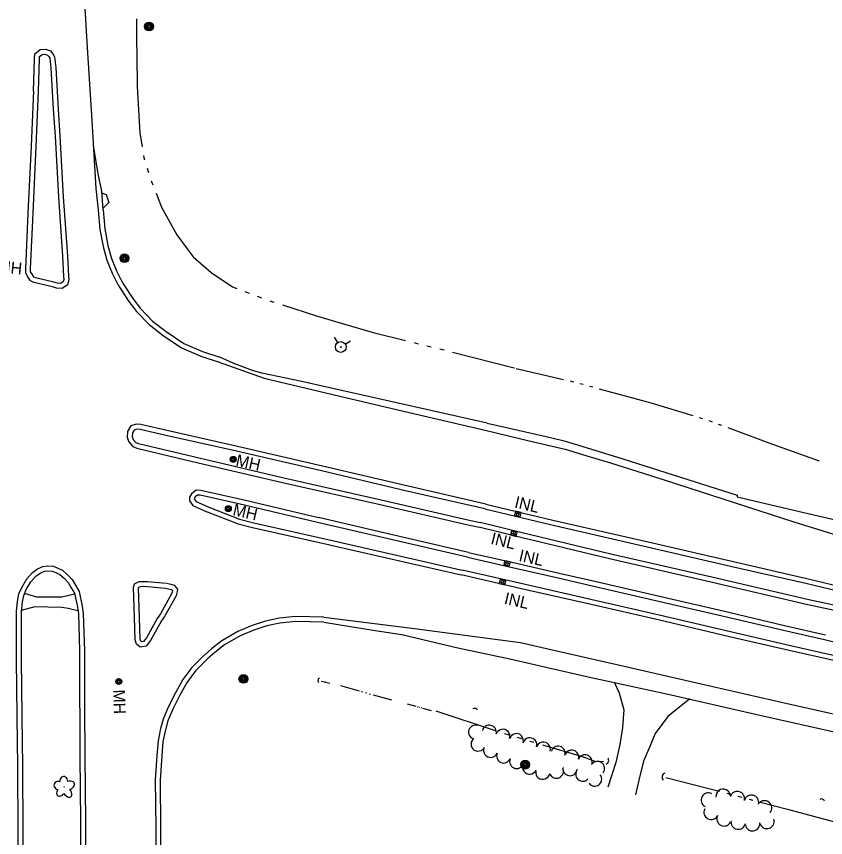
# Model space of a CAD drawing. Extents: x 588843 to 2552415, y 180129 to 269402.
# Drawn here: x 599232.1 to 599643.2, y 183593.1 to 184010.4 of the extents above; entities that cross this region are included whole.
import ezdxf

# ---------------------------------------------------------------- set-up
doc = ezdxf.new("R2010")
doc.units = 0
for name, color, linetype in [('E_DRN', 7, 'Continuous'), ('E_DRN_Text', 7, 'Continuous'), ('E_DWY', 7, 'Continuous'), ('E_LAND_TreeLine_P', 7, 'Continuous'), ('E_LAND_Vegetation', 7, 'Continuous'), ('E_MISCPROP', 7, 'Continuous'), ('E_PATH_Sidewalk', 7, 'Continuous'), ('E_RDWY', 7, 'Continuous'), ('E_RDWY_C_and_G', 7, 'Continuous'), ('E_RDWY_Gravel', 7, 'Continuous'), ('E_UTL_MH', 7, 'Continuous'), ('E_UTL_MH_Text', 7, 'Continuous'), ('E_UTL_WHydrant', 7, 'Continuous'), ('E_WTR_P', 7, 'Continuous')]:
    doc.layers.add(name, color=color, linetype=linetype)

# ---------------------------------------------------------------- blocks, each defined once
blk = doc.blocks.new('POLE_3')
at = {"layer": 'E_MISCPROP'}
for radius in [14.6, 11, 7.32, 3.66]:
    blk.add_circle((0, 0), radius, dxfattribs=at)
blk = doc.blocks.new('CULV2_4')
at = {"layer": 'E_DRN'}
blk.add_arc((65, 48), 80.7, 216.8699, 323.1301, dxfattribs=at)
blk = doc.blocks.new('INLT_1_1')
at = {"layer": 'E_DRN_Text'}
blk.add_text('INL', height=39.37, dxfattribs=at).set_placement((-36.2, -19.7))
blk = doc.blocks.new('INLO_3')
at = {"layer": 'E_DRN'}
for p, q in [((6.6, -13.1), (6.6, 0)), ((13.1, -13.1), (13.1, 0)), ((19.7, -6.6), (0, -6.6))]:
    blk.add_line(p, q, dxfattribs=at)
blk.add_lwpolyline([(0, -13.1), (19.7, -13.1), (19.7, 0), (0, 0)], close=True, dxfattribs=at)
blk = doc.blocks.new('INLT_2_1')
at = {"layer": 'E_DRN_Text'}
blk.add_text('INL', height=39.37, dxfattribs=at).set_placement((-36.2, -19.7))
blk = doc.blocks.new('INLT_3_1')
at = {"layer": 'E_DRN_Text'}
blk.add_text('INL', height=39.37, dxfattribs=at).set_placement((-36.2, -19.7))
blk = doc.blocks.new('INLT_4_1')
at = {"layer": 'E_DRN_Text'}
blk.add_text('INL', height=39.37, dxfattribs=at).set_placement((-36.2, -19.7))
blk = doc.blocks.new('MHT_3')
at = {"layer": 'E_UTL_MH_Text'}
blk.add_text('MH', height=39.37, dxfattribs=at).set_placement((-32.2, -19.7))
blk = doc.blocks.new('MHO_3')
at = {"layer": 'E_UTL_MH'}
for centre, radius in [((0.3, -0.4), 9.84), ((0.3, -0.4), 7.98), ((0.2, -0.5), 6.35), ((0.1, -0.5), 3.97)]:
    blk.add_circle(centre, radius, dxfattribs=at)
blk = doc.blocks.new('DTRE_4')
at = {"layer": 'E_LAND_Vegetation'}
blk.add_circle((-0.6, 0), 0.601, dxfattribs=at)
for centre, major_axis, ratio in [((-6.1, 17.5), (4.5, -16.3), 0.782863), ((-19.3, 0.5), (16.2, -0.4), 0.832022), ((13.3, 9), (-17.3, -9.6), 0.691916), ((-8.2, -17.2), (5.9, 15.9), 0.716896), ((11.6, -12.2), (-16.4, 15), 0.560249)]:
    blk.add_ellipse(centre, major_axis=major_axis, ratio=ratio, start_param=1.570796, end_param=4.712389, dxfattribs=at)
blk = doc.blocks.new('HYD_3')
at = {"layer": 'E_UTL_WHydrant'}
for p, q in [((-12.6, 12.6), (-27.3, 27.3)), ((12.6, 12.6), (27.3, 27.3))]:
    blk.add_line(p, q, dxfattribs=at)
for radius in [18, 1.38]:
    blk.add_circle((0, 0), radius, dxfattribs=at)

msp = doc.modelspace()

# ---------------------------------------------------------------- linework, layer by layer
at = {"layer": 'E_DWY'}
for points in [[(599535.71, 183671.95), (599538.36, 183666.66), (599540.64, 183658.02), (599540.01, 183648.92), (599538.7, 183640.43), (599536.65, 183631.19), (599532.61, 183618.67)], [(599574.19, 183663.49), (599562.95, 183654.66), (599556.67, 183645.96), (599553.88, 183639.39), (599550.6, 183631.88), (599548.24, 183622.3), (599546.56, 183614.77)]]:
    msp.add_lwpolyline(points, dxfattribs=at)
at = {"layer": 'E_LAND_TreeLine_P'}
for centre, radius, start, end in [((599465.4, 183646.61), 3.59, 71.1911, 251.1911), ((599472.35, 183646.59), 3.59, 346.8605, 166.8605), ((599479.23, 183644.5), 3.59, 342.4992, 162.4992), ((599486.08, 183642.33), 3.59, 342.4992, 162.4992), ((599492.94, 183640.17), 3.59, 342.4992, 162.4992), ((599466.63, 183640.56), 3.59, 132.9414, 312.9414), ((599499.79, 183638.01), 3.59, 342.4992, 162.4992), ((599507.32, 183635.94), 3.59, 343.4896, 163.4896), ((599473.01, 183637.39), 3.59, 156.0738, 336.0738), ((599479.61, 183634.54), 3.59, 157.246, 337.246), ((599514.21, 183633.9), 3.59, 343.4896, 163.4896), ((599486.24, 183631.76), 3.59, 157.246, 337.246), ((599520.99, 183631.54), 3.59, 339.3285, 159.3285), ((599527.32, 183628.19), 3.59, 322.5696, 142.5696), ((599492.8, 183628.81), 3.59, 155.0984, 335.0984), ((599506.43, 183626.79), 3.59, 204.6073, 24.6073), ((599513.34, 183628.07), 3.59, 170.38, 350.38), ((599519.8, 183625.25), 3.59, 137.8059, 317.8059), ((599499.46, 183626.25), 3.59, 171.2137, 351.2137), ((599525.86, 183622.8), 3.59, 216.8024, 36.8024), ((599583.63, 183612.07), 3.69, 62.2762, 242.2762), ((599591.14, 183613.96), 3.69, 5.4085, 185.4085), ((599598.34, 183612.8), 3.69, 345.7032, 165.7032), ((599605.5, 183610.97), 3.69, 345.7032, 165.7032), ((599612.12, 183608.13), 3.69, 319.5958, 139.5958), ((599585.05, 183605.93), 3.69, 153.3008, 333.3008), ((599591.64, 183602.61), 3.69, 153.3008, 333.3008), ((599613.34, 183601.28), 3.69, 198.061, 18.061), ((599598.8, 183600.94), 3.69, 169.2981, 349.2981), ((599606.07, 183600.09), 3.69, 187.5696, 7.5696)]:
    msp.add_arc(centre, radius, start, end, dxfattribs=at)
at = {"layer": 'E_PATH_Sidewalk'}
for points in [[(599261.69, 183716.73), (599255.12, 183715.23), (599242.53, 183715.24), (599236.23, 183717.15)], [(599234.76, 183708.62), (599241.69, 183710.47), (599248.05, 183710.34), (599255.16, 183710.21), (599258.39, 183709.59), (599263.33, 183708.45)]]:
    msp.add_lwpolyline(points, dxfattribs=at)
at = {"layer": 'E_RDWY'}
for points in [[(599266.09, 184028.82), (599268.02, 183994.55), (599270.42, 183957.48), (599272.37, 183922.88), (599273.6, 183911.9)], [(599334.67, 183834.88), (599357.98, 183826.52), (599392.83, 183818.26), (599428.78, 183809.78), (599470.96, 183799.93)], [(599470.96, 183799.93), (599492.64, 183794.73), (599510.84, 183790.39), (599523.64, 183786.59), (599533.85, 183783.42), (599561.09, 183774.83), (599597.21, 183763.24), (599627.02, 183753.51), (599646.63, 183747.39), (599655.38, 183745.47), (599706.32, 183733.14), (599756.87, 183720.92), (599796.89, 183711.86), (599839.42, 183702.2), (599880.77, 183692.55), (599922.87, 183682.91)], [(599388.27, 183705.01), (599434.27, 183699.27), (599457.42, 183696.31)], [(599457.42, 183696.31), (599477.89, 183693.59), (599488.14, 183692.11), (599503.6, 183688.64), (599540.82, 183680.25), (599579.99, 183671.21), (599621.4, 183661.76), (599658.43, 183653.43), (599705.2, 183642.58), (599747.53, 183632.98), (599788.24, 183623.73), (599827.57, 183614.86), (599870.31, 183605.24), (599908.01, 183596.62)]]:
    msp.add_lwpolyline(points, dxfattribs=at)
at = {"layer": 'E_RDWY_C_and_G'}
for points in [[(599240.77, 183972.46), (599241.32, 183988.79), (599241.45, 183991.28), (599244.16, 183993.49), (599246.91, 183993.72), (599249.36, 183992.82), (599250.61, 183991.43), (599251.48, 183989.86), (599252.12, 183984.4)], [(599243.27, 183972.38), (599243.81, 183988.68), (599243.89, 183990.04), (599245.15, 183991.06), (599246.57, 183991.19), (599247.92, 183990.69), (599248.56, 183989.97), (599249.05, 183989.08), (599249.64, 183984.11)], [(599249.64, 183984.11), (599250.84, 183963.17), (599251.71, 183949.58)], [(599252.14, 183984.25), (599253.34, 183963.32), (599254.21, 183949.74)], [(599238.08, 183910.46), (599239.7, 183944.45), (599240.87, 183972.48)], [(599240.58, 183910.34), (599242.2, 183944.34), (599243.37, 183972.37)], [(599251.71, 183949.58), (599253.42, 183918.58), (599255.5, 183888.53)], [(599254.21, 183949.72), (599255.91, 183918.74), (599258, 183888.71)], [(599273.6, 183911.9), (599274.52, 183902.03), (599276.1, 183893.47), (599278.06, 183886.49), (599280.71, 183879.97), (599283.16, 183875.23), (599284.46, 183872.72), (599289.27, 183865.53), (599293.1, 183860.44), (599299.55, 183853.72), (599306.64, 183848.15), (599316.03, 183841.91), (599325.73, 183837.68), (599334.67, 183834.88)], [(599276.09, 183912.13), (599277, 183902.37), (599278.54, 183894.03), (599280.43, 183887.3), (599282.99, 183881.01), (599285.38, 183876.37), (599286.61, 183873.99), (599291.31, 183866.98), (599295.01, 183862.07), (599301.24, 183855.57), (599308.1, 183850.17), (599317.23, 183844.12), (599326.61, 183840.02), (599335.42, 183837.26)], [(599258, 183888.66), (599258.55, 183878.38), (599258.66, 183876.44), (599257.97, 183874.04), (599255.3, 183872.03), (599252.44, 183872.31), (599250.4, 183872.9), (599240.99, 183875.18), (599239.2, 183875.92), (599237.92, 183878.04), (599236.82, 183879.81), (599236.82, 183882.07), (599238.08, 183910.45)], [(599255.5, 183888.53), (599256.05, 183878.24), (599256.14, 183876.72), (599255.8, 183875.54), (599254.57, 183874.61), (599252.91, 183874.77), (599251.04, 183875.31), (599241.77, 183877.57), (599240.91, 183877.92), (599240.05, 183879.35), (599239.32, 183880.52), (599239.32, 183882.01), (599240.58, 183910.34)], [(599310.04, 183799.56), (599295.39, 183802.93), (599292.91, 183803.2), (599290.2, 183802.22), (599288.6, 183799.46), (599288.41, 183796.45), (599289.29, 183794.13), (599291.18, 183791.82), (599293.26, 183790.88), (599321.55, 183784.21)], [(599309.48, 183797.12), (599294.97, 183800.46), (599293.21, 183800.65), (599291.9, 183800.18), (599291.05, 183798.72), (599290.94, 183796.83), (599291.48, 183795.39), (599292.74, 183793.86), (599294.06, 183793.26), (599322.13, 183786.64)], [(599387.6, 183781.83), (599342.21, 183792.39), (599310.02, 183799.56)], [(599387.03, 183779.39), (599341.65, 183789.96), (599309.48, 183797.12)], [(599322.13, 183786.64), (599367.9, 183775.96), (599417.36, 183764.76), (599461.37, 183754.59), (599467.68, 183753.19)], [(599321.56, 183784.2), (599367.34, 183773.53), (599416.81, 183762.32), (599460.81, 183752.15), (599467.14, 183750.75)], [(599470.56, 183762.53), (599431.05, 183771.61), (599387.6, 183781.83)], [(599470, 183760.1), (599430.48, 183769.18), (599387.03, 183779.39)], [(599385.58, 183755.63), (599348.53, 183764.43), (599325.86, 183769.48), (599323.37, 183769.61), (599321.01, 183767.83), (599320.02, 183766.12), (599319.95, 183764.17), (599321.74, 183761.86), (599328.81, 183758.66)], [(599385, 183753.2), (599347.97, 183761.99), (599325.51, 183766.99), (599324.15, 183767.06), (599322.92, 183766.14), (599322.5, 183765.41), (599322.48, 183764.99), (599323.34, 183763.89), (599329.85, 183760.94)], [(599329.85, 183760.94), (599345.47, 183754.82), (599352.64, 183753.07), (599391.79, 183744.2)], [(599470.58, 183762.53), (599504.61, 183754.41), (599553.11, 183743.29), (599595.48, 183733.47), (599633.67, 183724.7), (599663.2, 183717.61), (599666.8, 183716.95), (599668.34, 183716.23), (599670.66, 183714.82), (599671.61, 183713.14), (599671.88, 183711.74), (599672, 183710.64), (599672.16, 183709.82), (599671.48, 183708), (599670.82, 183706.27), (599669.57, 183705.3), (599668.35, 183704.83), (599666.02, 183704.76), (599664.38, 183704.96), (599634.14, 183711.38), (599584.88, 183722.93), (599533.43, 183734.65), (599488.36, 183745.55), (599467.09, 183750.76)], [(599328.93, 183758.61), (599344.71, 183752.43), (599352.07, 183750.63), (599391.24, 183741.76)], [(599470, 183760.1), (599504.04, 183751.97), (599552.55, 183740.86), (599594.92, 183731.03), (599633.1, 183722.27), (599662.69, 183715.16), (599666.03, 183714.55), (599667.16, 183714.02), (599668.81, 183713.03), (599669.23, 183712.27), (599669.41, 183711.36), (599669.53, 183710.26), (599669.57, 183710.04), (599669.14, 183708.88), (599668.74, 183707.82), (599668.33, 183707.51), (599667.85, 183707.32), (599666.13, 183707.27), (599664.79, 183707.43), (599634.69, 183713.82), (599585.44, 183725.36), (599534, 183737.08), (599488.95, 183747.98), (599467.68, 183753.19)], [(599461.29, 183735.52), (599420.99, 183744.82), (599385, 183753.2)], [(599461.85, 183737.95), (599421.55, 183747.26), (599385.57, 183755.64)], [(599391.79, 183744.2), (599458.54, 183728.95)], [(599391.23, 183741.76), (599457.98, 183726.52)], [(599461.29, 183735.52), (599486.33, 183729.84), (599507.28, 183725.04), (599523.92, 183721.24)], [(599461.84, 183737.96), (599486.88, 183732.27), (599507.83, 183727.48), (599524.47, 183723.68)], [(599232.2, 183708.12), (599232.64, 183713.05), (599233.39, 183716.88), (599234.83, 183720.2), (599237.35, 183724.49), (599240.34, 183727.72), (599242.89, 183729.62), (599245.57, 183730.88), (599248.02, 183731.21), (599250.95, 183730.91), (599253.14, 183730.02), (599255.53, 183728.94), (599258.09, 183726.58), (599260.36, 183724.14), (599262.1, 183721.31), (599263.96, 183718.11), (599265.54, 183710.6), (599266.07, 183706.92), (599266.61, 183687.92), (599266.64, 183658.86)], [(599234.69, 183707.9), (599235.12, 183712.7), (599235.79, 183716.13), (599237.06, 183719.07), (599239.37, 183722.99), (599242.01, 183725.85), (599244.19, 183727.46), (599246.29, 183728.46), (599248.06, 183728.69), (599250.34, 183728.46), (599252.16, 183727.72), (599254.14, 183726.83), (599256.33, 183724.81), (599258.36, 183722.62), (599259.96, 183720.02), (599261.6, 183717.2), (599263.08, 183710.16), (599263.58, 183706.71), (599264.11, 183687.89), (599264.14, 183658.86)], [(599524.63, 183713.89), (599491.45, 183721.47), (599458.54, 183728.95)], [(599292.09, 183704.85), (599291.58, 183720.12), (599292.15, 183722.09), (599294.5, 183723.16), (599296.34, 183723.24), (599298.75, 183723.23), (599308.1, 183722.36)], [(599524.08, 183711.46), (599490.9, 183719.03), (599457.99, 183726.51)], [(599524.48, 183723.68), (599563.23, 183714.65), (599591.19, 183708.21)], [(599294.59, 183704.94), (599294.09, 183719.8), (599294.23, 183720.29), (599295.09, 183720.69), (599296.39, 183720.74), (599298.63, 183720.73), (599307.87, 183719.87)], [(599307.87, 183719.87), (599309.97, 183719.37), (599310.85, 183719.12), (599311.33, 183718.55), (599311.23, 183717.83), (599310.95, 183716.85), (599305.25, 183706.76), (599303.63, 183704.46)], [(599308.45, 183722.3), (599310.61, 183721.79), (599312.28, 183721.31), (599313.96, 183719.31), (599313.68, 183717.31), (599313.27, 183715.87), (599307.37, 183705.42), (599305.67, 183703.01)], [(599523.92, 183721.24), (599562.67, 183712.21), (599590.63, 183705.78)], [(599594.36, 183695.1), (599558.14, 183703.63), (599524.08, 183711.46)], [(599594.93, 183697.53), (599558.71, 183706.07), (599524.63, 183713.89)], [(599232.61, 183641.09), (599232.21, 183683.25), (599232.19, 183707.91)], [(599235.11, 183641.11), (599234.71, 183683.26), (599234.69, 183707.91)], [(599591.2, 183708.21), (599622.31, 183700.89), (599643.16, 183696.13)], [(599305.81, 183703.23), (599300.21, 183693.25), (599297.98, 183690.34), (599295.03, 183689.8), (599293.04, 183691.34), (599292.45, 183693.59), (599292.09, 183704.86)], [(599303.63, 183704.46), (599298.12, 183694.63), (599296.58, 183692.63), (599295.68, 183692.46), (599295.24, 183692.8), (599294.94, 183693.95), (599294.59, 183704.94)], [(599388.27, 183705.01), (599373.92, 183705.38), (599365.61, 183704.58), (599358.61, 183703.05), (599351.91, 183700.8), (599344.65, 183697.83), (599336.4, 183693.02), (599331.25, 183688.98), (599327.79, 183685.98)], [(599388.2, 183702.51), (599374.01, 183702.88), (599366, 183702.1), (599359.28, 183700.63), (599352.78, 183698.46), (599345.76, 183695.58), (599337.81, 183690.95), (599332.84, 183687.05), (599329.42, 183684.09)], [(599590.63, 183705.78), (599621.75, 183698.46), (599642.6, 183693.69)], [(599686.66, 183674.19), (599656.34, 183680.96), (599624.73, 183688.1), (599594.37, 183695.1)], [(599687.21, 183676.63), (599656.89, 183683.4), (599625.29, 183690.53), (599594.93, 183697.53)], [(599642.6, 183693.69), (599659.09, 183689.72), (599668.28, 183687.89), (599680.1, 183686.29), (599698.36, 183683.32)], [(599327.66, 183685.86), (599321.23, 183679.44), (599316.69, 183673.39), (599312.88, 183666.68), (599309.22, 183659.27), (599306.7, 183653.23), (599305.21, 183647.73)], [(599329.42, 183684.09), (599323.13, 183677.8), (599318.79, 183672.02), (599315.09, 183665.51), (599311.49, 183658.23), (599309.07, 183652.42), (599307.63, 183647.08)], [(599264.24, 183658.86), (599264.29, 183634.28), (599264.65, 183601.21), (599264.79, 183570.34)], [(599266.74, 183658.86), (599266.79, 183634.29), (599267.15, 183601.23), (599267.29, 183570.35)], [(599305.18, 183647.59), (599304.06, 183642.2), (599303.46, 183634.83), (599302.65, 183622.36), (599302.86, 183597.89)], [(599307.63, 183647.08), (599306.54, 183641.84), (599305.95, 183634.65), (599305.16, 183622.29), (599305.36, 183597.91)], [(599232.99, 183595.11), (599232.78, 183630.16), (599232.61, 183641.07)], [(599235.49, 183595.13), (599235.28, 183630.18), (599235.11, 183641.11)], [(599302.86, 183597.91), (599302.9, 183575.15), (599303.13, 183559.82), (599302.65, 183553.46)], [(599305.36, 183597.91), (599305.4, 183575.18), (599305.63, 183559.75), (599305.15, 183553.27)], [(599233.37, 183517.32), (599233.12, 183556.46), (599232.99, 183595.12)], [(599235.87, 183517.34), (599235.62, 183556.47), (599235.49, 183595.13)]]:
    msp.add_lwpolyline(points, dxfattribs=at)
at = {"layer": 'E_RDWY_Gravel'}
for points in [[(599271.14, 183944.75), (599273.47, 183930.36), (599275.32, 183921.61), (599275.99, 183912.12)], [(599275.38, 183920.66), (599277.72, 183919.95), (599279.06, 183915.73), (599275.95, 183912.71)], [(599471.29, 183803.68), (599442.65, 183810.15), (599406.38, 183818.29), (599376.31, 183824.96), (599356.71, 183829.13), (599351.59, 183830.61), (599342.27, 183834.16), (599335.39, 183837.17)], [(599471.29, 183803.68), (599501.28, 183796.82), (599509.68, 183794.79), (599517.19, 183792.69), (599540.15, 183785.52), (599573.15, 183775.01), (599598.25, 183767.13), (599598.23, 183766.28), (599632.15, 183758.29), (599672.88, 183748.71), (599720.23, 183738.02), (599767.26, 183727.32), (599818.22, 183715.41), (599862.69, 183705.1), (599911.14, 183693.78)], [(599388.2, 183702.51), (599414.27, 183698.33), (599427.97, 183696.29), (599456.3, 183689.49)], [(599456.28, 183689.49), (599482.73, 183683.81), (599522.55, 183674.8), (599564.79, 183665.65), (599609.78, 183655.3), (599650.5, 183646.05), (599698.63, 183634.71), (599744.2, 183623.78), (599786.24, 183614.68), (599829.26, 183604.89), (599874.65, 183595.18), (599926.28, 183583.4), (599972.19, 183572.9), (600014.26, 183563.16), (600060.97, 183552.44), (600103.01, 183542.6), (600157.57, 183530.22), (600194.11, 183522.45), (600231.83, 183515.84), (600281.73, 183507), (600313.69, 183501.15), (600340.09, 183497.18)]]:
    msp.add_lwpolyline(points, dxfattribs=at)
at = {"layer": 'E_WTR_P'}
for points in [[(599293.12, 184009.14), (599293.13, 184000.68), (599293.49, 183976.59)], [(599293.49, 183976.58), (599293.52, 183974.75), (599294.87, 183950.99), (599295.97, 183944.16)], [(599296.69, 183939.72), (599296.86, 183938.68), (599297.2, 183937.54)], [(599298.48, 183933.24), (599299.12, 183931.09)], [(599300.58, 183926.84), (599301.4, 183924.75)], [(599303.03, 183920.57), (599305.86, 183913.36), (599313.53, 183899.3), (599318.82, 183892.27)], [(599318.82, 183892.27), (599321.85, 183888.25), (599331.03, 183880.15), (599341.96, 183872.94), (599344, 183872.16)], [(599348.19, 183870.55), (599350.29, 183869.74)], [(599354.48, 183868.14), (599356.57, 183867.33)], [(599360.78, 183865.77), (599362.92, 183865.08)], [(599367.2, 183863.72), (599385.12, 183858.01), (599398.31, 183854.14)], [(599398.31, 183854.14), (599413.35, 183849.74), (599429.74, 183845.68)], [(599434.1, 183844.6), (599436.28, 183844.06)], [(599440.64, 183842.98), (599442.82, 183842.44)], [(599447.18, 183841.36), (599449.19, 183840.87), (599449.36, 183840.82)], [(599453.71, 183839.72), (599484.97, 183831.8), (599485.17, 183831.74)], [(599485.96, 183831.44), (599510.05, 183825.88)], [(599513.38, 183825.11), (599515.04, 183824.73)], [(599518.34, 183823.88), (599519.99, 183823.43)], [(599523.28, 183822.53), (599524.92, 183822.08)], [(599528.21, 183821.18), (599552.05, 183814.64)], [(599552.05, 183814.64), (599555.65, 183813.65), (599575.74, 183807.55)], [(599579, 183806.56), (599580.63, 183806.07)], [(599583.87, 183805), (599585.47, 183804.41)], [(599588.67, 183803.22), (599590.27, 183802.63)], [(599593.47, 183801.45), (599615.64, 183793.24), (599616.66, 183792.88)], [(599616.66, 183792.88), (599639.95, 183784.58)], [(599386.95, 183672.49), (599388.55, 183672.14)], [(599388.77, 183672.09), (599388.88, 183672.07)], [(599389.11, 183672.02), (599389.22, 183671.99)], [(599389.44, 183671.95), (599389.55, 183671.92)], [(599389.77, 183671.88), (599391.37, 183671.53)], [(599396.77, 183670.29), (599406.18, 183667.64)], [(599407.47, 183667.28), (599408.12, 183667.09)], [(599409.42, 183666.73), (599410.07, 183666.55)], [(599411.37, 183666.18), (599412.02, 183666)], [(599413.31, 183665.64), (599422.72, 183663)], [(599430.68, 183661.01), (599435.08, 183659.78)], [(599435.69, 183659.61), (599435.99, 183659.53)], [(599436.6, 183659.35), (599436.9, 183659.27)], [(599437.51, 183659.1), (599437.81, 183659.01)], [(599438.42, 183658.84), (599442.82, 183657.61)], [(599445.15, 183657.42), (599475.84, 183647.33)], [(599480.08, 183645.94), (599480.11, 183645.93), (599482.21, 183645.3)], [(599486.48, 183644.02), (599488.62, 183643.38)], [(599492.89, 183642.11), (599495.02, 183641.47)], [(599499.29, 183640.19), (599513.18, 183636.04), (599519.52, 183634.26), (599525.88, 183631.84), (599530.31, 183631.67)], [(599562.06, 183623.66), (599582.45, 183618.38), (599589.29, 183616.57)], [(599593.04, 183615.58), (599594.91, 183615.09)], [(599598.66, 183614.09), (599600.54, 183613.6)], [(599604.29, 183612.61), (599606.17, 183612.11)], [(599609.92, 183611.12), (599623.76, 183607.46), (599637.11, 183603.91)], [(599637.11, 183603.91), (599664.3, 183596.69)]]:
    msp.add_lwpolyline(points, dxfattribs=at)

# ---------------------------------------------------------------- block references
at = {"layer": 'E_DRN'}
for name, p, xscale, yscale, rotation in [('INLO_3', (599485.68, 183758.93), 0.1524003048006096, 0.15240030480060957, -13.426639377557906), ('INLO_3', (599486.03, 183746.12), 0.1524003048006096, 0.15240030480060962, 166.22423395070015), ('INLO_3', (599480.16, 183733.78), 0.15240030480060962, 0.1524003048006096, -12.83846637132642), ('INLO_3', (599480.27, 183721.45), 0.1524003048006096, 0.15240030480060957, 167.2018965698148), ('CULV2_4', (599386.04, 183674.14), 0.01753122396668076, 0.01753122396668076, -100.93291914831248), ('CULV2_4', (599466.35, 183657.77), 0.01908885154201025, 0.01908885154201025, 164.37096715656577), ('CULV2_4', (599531.75, 183630.43), 0.02386106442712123, 0.023861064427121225, 74.37096715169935), ('CULV2_4', (599561.6, 183625.81), 0.028633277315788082, 0.02863327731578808, -105.62903284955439), ('CULV2_4', (599642.65, 183611.63), 0.019105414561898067, 0.019105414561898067, 161.98502316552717)]:
    msp.add_blockref(name, p, dxfattribs=dict(at, xscale=xscale, yscale=yscale, rotation=rotation))
at = {"layer": 'E_DRN_Text'}
for name, p, xscale, yscale, rotation in [('INLT_1_1', (599490.83, 183762.51), 0.1524003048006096, 0.15240030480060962, -13.419278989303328), ('INLT_2_1', (599478.76, 183744.03), 0.15240030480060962, 0.1524003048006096, -13.775766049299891), ('INLT_3_1', (599493.01, 183735.42), 0.15240030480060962, 0.1524003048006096, -12.83846637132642), ('INLT_4_1', (599485.59, 183713.63), 0.1524003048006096, 0.15240030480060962, -13.029194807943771)]:
    msp.add_blockref(name, p, dxfattribs=dict(at, xscale=xscale, yscale=yscale, rotation=rotation))
at = {"layer": 'E_LAND_Vegetation', "xscale": 0.1524003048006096, "yscale": 0.15240030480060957, "rotation": -12.94751795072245}
msp.add_blockref('DTRE_4', (599256.44, 183618.73), dxfattribs=at)
at = {"layer": 'E_MISCPROP', "xscale": 0.1524003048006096}
for p, yscale, rotation in [((599299.46, 184005.25), 0.1524003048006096, -16.127348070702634), ((599286.95, 183887.46), 0.1524003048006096, -16.127348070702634), ((599347.4, 183673.68), 0.1524003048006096, -16.127348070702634), ((599490.54, 183630.12), 0.15240030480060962, -1.9830815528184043)]:
    msp.add_blockref('POLE_3', p, dxfattribs=dict(at, yscale=yscale, rotation=rotation))
at = {"layer": 'E_UTL_MH', "xscale": 0.1524003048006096, "yscale": 0.1524003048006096}
for p, rotation in [((599342.2, 183785.37), -12.549611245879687), ((599339.74, 183760.27), -13.194204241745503), ((599284.15, 183672.43), -88.30786400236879)]:
    msp.add_blockref('MHO_3', p, dxfattribs=dict(at, rotation=rotation))
at = {"layer": 'E_UTL_MH_Text', "yscale": 0.1524003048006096}
for p, xscale, rotation in [((599227.46, 183882.98), 0.15240030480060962, -5.893823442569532), ((599348.61, 183783.94), 0.1524003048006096, -12.549611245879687), ((599347.09, 183758.78), 0.1524003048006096, -13.194204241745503), ((599284.41, 183663.39), 0.1524003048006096, -88.30786400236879)]:
    msp.add_blockref('MHT_3', p, dxfattribs=dict(at, xscale=xscale, rotation=rotation))
at = {"layer": 'E_UTL_WHydrant', "xscale": 0.1524003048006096, "yscale": 0.15240030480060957, "rotation": -12.94751795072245}
msp.add_blockref('HYD_3', (599396.86, 183842.38), dxfattribs=at)

doc.saveas('drawing.dxf')
